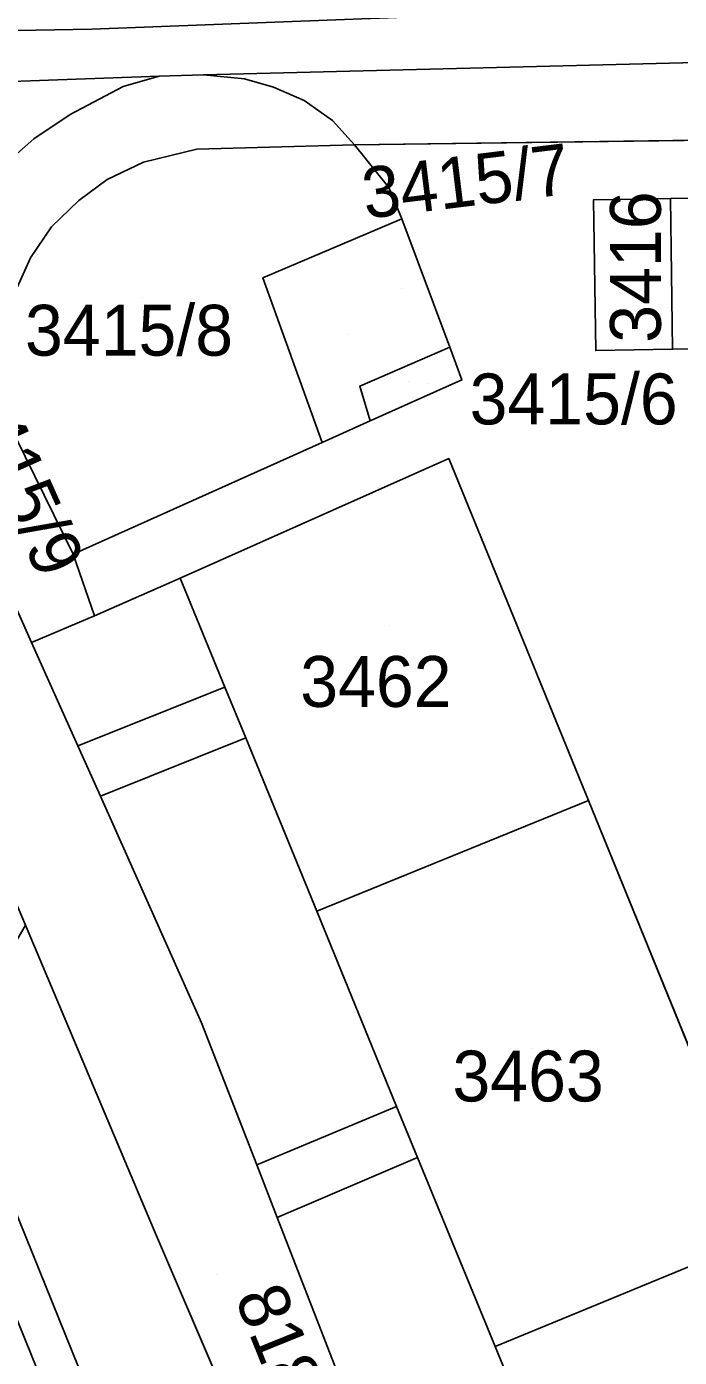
# Model space of a CAD drawing. Extents: x -264070 to -262271, y -1238894 to -1238141.
# Drawn here: x -262814.3 to -262788.6, y -1238412.2 to -1238359.9 of the extents above; entities that cross this region are included whole.
import ezdxf

# ---------------------------------------------------------------- set-up
doc = ezdxf.new("R2010")
doc.units = 0
for name, color, linetype in [('body_kn', 7, 'Continuous'), ('kladpar_druhypozemkov', 7, 'Continuous'), ('kladpar_hranice', 7, 'Continuous'), ('kladpar_parcelnecisla', 7, 'Continuous'), ('kladpar_plochy', 7, 'Continuous'), ('kladpar_sipky', 7, 'Continuous'), ('tarchy_linie', 7, 'Continuous'), ('zappar_hrandruhpozemk', 7, 'Continuous')]:
    doc.layers.add(name, color=color, linetype=linetype)

msp = doc.modelspace()

# ---------------------------------------------------------------- linework, layer by layer
at = {"layer": 'body_kn'}
for p, q in [((-262811.72, -1238360.02), (-262811.72, -1238360.02)), ((-262809.08, -1238361.87), (-262809.08, -1238361.87)), ((-262807.34, -1238361.81), (-262807.34, -1238361.81)), ((-262807.34, -1238361.81), (-262807.34, -1238361.81)), ((-262805.72, -1238361.97), (-262805.72, -1238361.97)), ((-262810.49, -1238362.28), (-262810.49, -1238362.28)), ((-262804.58, -1238362.3), (-262804.58, -1238362.3)), ((-262803.37, -1238362.83), (-262803.37, -1238362.83)), ((-262812.58, -1238363.37), (-262812.58, -1238363.37)), ((-262802.26, -1238363.61), (-262802.26, -1238363.61)), ((-262814.01, -1238364.33), (-262814.01, -1238364.33)), ((-262814.01, -1238364.33), (-262814.01, -1238364.33)), ((-262807.6, -1238364.74), (-262807.6, -1238364.74)), ((-262801.4, -1238364.57), (-262801.4, -1238364.57)), ((-262809.69, -1238365.25), (-262809.69, -1238365.25)), ((-262811.12, -1238365.93), (-262811.12, -1238365.93)), ((-262800.05, -1238366.24), (-262800.05, -1238366.24)), ((-262812.23, -1238366.75), (-262812.23, -1238366.75)), ((-262812.23, -1238366.75), (-262812.23, -1238366.75)), ((-262792, -1238366.73), (-262792, -1238366.73)), ((-262788.97, -1238366.68), (-262788.97, -1238366.68)), ((-262788.97, -1238366.68), (-262788.97, -1238366.68)), ((-262799.53, -1238367.47), (-262799.53, -1238367.47)), ((-262799.53, -1238367.47), (-262799.53, -1238367.47)), ((-262813.31, -1238367.79), (-262813.31, -1238367.79)), ((-262814.13, -1238369), (-262814.13, -1238369)), ((-262805, -1238369.79), (-262805, -1238369.79)), ((-262797.65, -1238372.51), (-262797.65, -1238372.51)), ((-262797.65, -1238372.51), (-262797.65, -1238372.51)), ((-262791.91, -1238372.65), (-262791.91, -1238372.65)), ((-262788.89, -1238372.6), (-262788.89, -1238372.6)), ((-262801.19, -1238374.05), (-262801.19, -1238374.05)), ((-262797.17, -1238373.8), (-262797.17, -1238373.8)), ((-262800.78, -1238375.41), (-262800.78, -1238375.41)), ((-262802.67, -1238376.26), (-262802.67, -1238376.26)), ((-262797.69, -1238376.89), (-262797.69, -1238376.89)), ((-262797.69, -1238376.89), (-262797.69, -1238376.89)), ((-262812.46, -1238380.65), (-262812.46, -1238380.65)), ((-262808.25, -1238381.59), (-262808.25, -1238381.59)), ((-262811.62, -1238383.07), (-262811.62, -1238383.07)), ((-262814.1, -1238384.12), (-262814.1, -1238384.12)), ((-262806.49, -1238385.87), (-262806.49, -1238385.87)), ((-262806.49, -1238385.87), (-262806.49, -1238385.87)), ((-262805.67, -1238387.87), (-262805.67, -1238387.87)), ((-262805.67, -1238387.87), (-262805.67, -1238387.87)), ((-262812.28, -1238388.18), (-262812.28, -1238388.18)), ((-262811.39, -1238390.15), (-262811.39, -1238390.15)), ((-262792.2, -1238390.33), (-262792.2, -1238390.33)), ((-262792.2, -1238390.33), (-262792.2, -1238390.33)), ((-262802.88, -1238394.68), (-262802.88, -1238394.68)), ((-262807.41, -1238399.06), (-262807.41, -1238399.06)), ((-262807.41, -1238399.06), (-262807.41, -1238399.06)), ((-262799.74, -1238402.35), (-262799.74, -1238402.35)), ((-262799.74, -1238402.35), (-262799.74, -1238402.35)), ((-262798.92, -1238404.35), (-262798.92, -1238404.35)), ((-262798.92, -1238404.35), (-262798.92, -1238404.35)), ((-262805.24, -1238404.64), (-262805.24, -1238404.64)), ((-262809.3, -1238407.15), (-262809.3, -1238407.15)), ((-262804.44, -1238406.71), (-262804.44, -1238406.71)), ((-262795.87, -1238411.78), (-262795.87, -1238411.78))]:
    msp.add_line(p, q, dxfattribs=at)
at = {"layer": 'kladpar_druhypozemkov'}
for p, q in [((-262809.73, -1238370.55), (-262809.73, -1238370.55)), ((-262791.02, -1238370.13), (-262791.02, -1238370.13)), ((-262801.64, -1238372.03), (-262801.64, -1238372.03)), ((-262799.29, -1238373.85), (-262799.29, -1238373.85)), ((-262800.03, -1238383.45), (-262800.03, -1238383.45)), ((-262794.43, -1238400.05), (-262794.43, -1238400.05)), ((-262806.83, -1238408.95), (-262806.83, -1238408.95))]:
    msp.add_line(p, q, dxfattribs=at)
at = {"layer": 'kladpar_hranice'}
for points in [[(-262580.86, -1238358.78), (-262612.05, -1238360.28), (-262650.93, -1238361.16), (-262712.86, -1238362.92), (-262719.53, -1238363.11), (-262742.16, -1238363.83), (-262747.97, -1238363.88), (-262753.24, -1238363.91), (-262801.4, -1238364.57), (-262802.26, -1238363.61), (-262803.37, -1238362.83), (-262804.58, -1238362.3), (-262805.72, -1238361.97), (-262807.34, -1238361.81), (-262809.08, -1238361.87), (-262832.28, -1238362.71), (-262885.17, -1238364.02), (-262887.84, -1238364.09), (-262909.11, -1238364.61), (-262911.65, -1238364.56), (-262917.73, -1238364.43)], [(-262801.71, -1238424.83), (-262809.3, -1238407.15), (-262814.33, -1238395.23), (-262815.64, -1238392.16), (-262826.71, -1238366.64), (-262827.3, -1238365.58), (-262828.27, -1238364.29), (-262829.45, -1238363.51), (-262830.6, -1238362.98), (-262832.28, -1238362.71), (-262809.08, -1238361.87), (-262810.49, -1238362.28), (-262812.58, -1238363.37), (-262814.01, -1238364.33), (-262815.24, -1238365.42), (-262816.37, -1238366.88), (-262817.22, -1238368.33), (-262818, -1238370.32), (-262818.35, -1238371.85), (-262818.32, -1238374.64), (-262814.1, -1238384.12), (-262812.28, -1238388.18), (-262811.39, -1238390.15), (-262807.41, -1238399.06)], [(-262814.01, -1238364.33), (-262812.58, -1238363.37), (-262810.49, -1238362.28), (-262809.08, -1238361.87), (-262807.34, -1238361.81), (-262805.72, -1238361.97), (-262804.58, -1238362.3), (-262803.37, -1238362.83), (-262802.26, -1238363.61), (-262801.4, -1238364.57), (-262807.6, -1238364.74), (-262809.69, -1238365.25), (-262811.12, -1238365.93), (-262812.23, -1238366.75), (-262813.31, -1238367.79), (-262814.13, -1238369), (-262814.89, -1238370.7)], [(-262815.24, -1238365.42), (-262814.01, -1238364.33)], [(-262785.23, -1238407.4), (-262792.2, -1238390.33), (-262797.69, -1238376.89), (-262808.25, -1238381.59), (-262811.62, -1238383.07), (-262812.46, -1238380.65), (-262802.67, -1238376.26), (-262800.78, -1238375.41), (-262797.17, -1238373.8), (-262797.65, -1238372.51), (-262799.53, -1238367.47), (-262800.05, -1238366.24), (-262801.4, -1238364.57), (-262753.24, -1238363.91)], [(-262812.23, -1238366.75), (-262811.12, -1238365.93), (-262809.69, -1238365.25), (-262807.6, -1238364.74), (-262801.4, -1238364.57), (-262800.05, -1238366.24), (-262799.53, -1238367.47), (-262805, -1238369.79), (-262802.67, -1238376.26), (-262812.46, -1238380.65), (-262815.11, -1238375.27), (-262815.25, -1238373.43), (-262815.13, -1238372.01), (-262814.89, -1238370.7), (-262814.13, -1238369), (-262813.31, -1238367.79), (-262812.23, -1238366.75)], [(-262785.95, -1238366.64), (-262788.97, -1238366.68), (-262792, -1238366.73), (-262791.91, -1238372.65), (-262788.89, -1238372.6), (-262785.86, -1238372.56)], [(-262788.97, -1238366.68), (-262788.89, -1238372.6), (-262791.91, -1238372.65), (-262792, -1238366.73), (-262788.97, -1238366.68)], [(-262785.95, -1238366.64), (-262785.86, -1238372.56), (-262788.89, -1238372.6), (-262788.97, -1238366.68), (-262785.95, -1238366.64)], [(-262799.53, -1238367.47), (-262797.65, -1238372.51), (-262801.19, -1238374.05), (-262800.78, -1238375.41), (-262802.67, -1238376.26), (-262805, -1238369.79), (-262799.53, -1238367.47)], [(-262909.71, -1238368.87), (-262911.88, -1238371.13), (-262911.45, -1238387.23), (-262909.41, -1238391.43), (-262893.7, -1238427.13), (-262822.27, -1238405.46), (-262822.23, -1238405.6), (-262818.44, -1238404.46), (-262818.88, -1238403.01), (-262820.13, -1238398.69), (-262816.62, -1238397.76), (-262815.66, -1238397.1), (-262814.98, -1238396.34), (-262814.33, -1238395.23), (-262809.3, -1238407.15), (-262801.71, -1238424.83), (-262811.78, -1238427.78), (-262813.03, -1238423.69)], [(-262797.65, -1238372.51), (-262797.17, -1238373.8), (-262800.78, -1238375.41), (-262801.19, -1238374.05), (-262797.65, -1238372.51)], [(-262815.11, -1238375.27), (-262812.46, -1238380.65), (-262811.62, -1238383.07), (-262814.1, -1238384.12), (-262818.32, -1238374.64)], [(-262797.69, -1238376.89), (-262792.2, -1238390.33), (-262802.88, -1238394.68), (-262805.67, -1238387.87), (-262806.49, -1238385.87), (-262808.25, -1238381.59), (-262797.69, -1238376.89)], [(-262787.7, -1238448.2), (-262793.58, -1238433.92), (-262794.49, -1238431.69), (-262797.93, -1238423.34), (-262798.73, -1238421.37), (-262804.44, -1238406.71), (-262805.24, -1238404.64), (-262807.41, -1238399.06), (-262811.39, -1238390.15), (-262812.28, -1238388.18), (-262814.1, -1238384.12), (-262811.62, -1238383.07), (-262808.25, -1238381.59), (-262806.49, -1238385.87), (-262805.67, -1238387.87), (-262802.88, -1238394.68), (-262799.74, -1238402.35), (-262798.92, -1238404.35), (-262795.87, -1238411.78), (-262792.96, -1238418.86), (-262792.05, -1238421.08), (-262790.31, -1238425.34), (-262788.64, -1238429.39), (-262787.73, -1238431.62)], [(-262792.2, -1238390.33), (-262785.23, -1238407.4), (-262795.87, -1238411.78), (-262798.92, -1238404.35), (-262799.74, -1238402.35), (-262802.88, -1238394.68), (-262792.2, -1238390.33)], [(-262807.41, -1238399.06), (-262805.24, -1238404.64), (-262804.44, -1238406.71), (-262798.73, -1238421.37), (-262797.93, -1238423.34), (-262794.49, -1238431.69), (-262793.58, -1238433.92), (-262787.7, -1238448.2)], [(-262785.23, -1238407.4), (-262779.73, -1238420.89), (-262790.31, -1238425.34), (-262792.05, -1238421.08), (-262792.96, -1238418.86), (-262795.87, -1238411.78), (-262785.23, -1238407.4)]]:
    msp.add_lwpolyline(points, dxfattribs=at)
at = {"layer": 'kladpar_plochy'}
for p, q in [((-262801.4, -1238364.57), (-262753.24, -1238363.91)), ((-262800.05, -1238366.24), (-262801.4, -1238364.57)), ((-262799.53, -1238367.47), (-262800.05, -1238366.24)), ((-262788.97, -1238366.68), (-262792, -1238366.73)), ((-262792, -1238366.73), (-262791.91, -1238372.65)), ((-262785.95, -1238366.64), (-262788.97, -1238366.68)), ((-262797.65, -1238372.51), (-262799.53, -1238367.47)), ((-262797.17, -1238373.8), (-262797.65, -1238372.51)), ((-262791.91, -1238372.65), (-262788.89, -1238372.6)), ((-262788.89, -1238372.6), (-262785.86, -1238372.56)), ((-262800.78, -1238375.41), (-262797.17, -1238373.8)), ((-262802.67, -1238376.26), (-262800.78, -1238375.41)), ((-262812.46, -1238380.65), (-262802.67, -1238376.26)), ((-262797.69, -1238376.89), (-262808.25, -1238381.59)), ((-262792.2, -1238390.33), (-262797.69, -1238376.89)), ((-262811.62, -1238383.07), (-262812.46, -1238380.65)), ((-262808.25, -1238381.59), (-262811.62, -1238383.07)), ((-262785.23, -1238407.4), (-262792.2, -1238390.33)), ((-262814.33, -1238395.23), (-262809.3, -1238407.15)), ((-262809.3, -1238407.15), (-262801.71, -1238424.83))]:
    msp.add_line(p, q, dxfattribs=at)
for points in [[(-262580.86, -1238358.78), (-262612.05, -1238360.28), (-262650.93, -1238361.16), (-262712.86, -1238362.92), (-262719.53, -1238363.11), (-262742.16, -1238363.83), (-262747.97, -1238363.88), (-262753.24, -1238363.91), (-262801.4, -1238364.57), (-262802.26, -1238363.61), (-262803.37, -1238362.83), (-262804.58, -1238362.3), (-262805.72, -1238361.97), (-262807.34, -1238361.81), (-262809.08, -1238361.87), (-262832.28, -1238362.71), (-262885.17, -1238364.02), (-262887.84, -1238364.09), (-262909.11, -1238364.61), (-262911.65, -1238364.56), (-262917.73, -1238364.43)], [(-262832.28, -1238362.71), (-262809.08, -1238361.87), (-262810.49, -1238362.28), (-262812.58, -1238363.37), (-262814.01, -1238364.33), (-262815.24, -1238365.42)], [(-262815.24, -1238365.42), (-262814.01, -1238364.33), (-262812.58, -1238363.37), (-262810.49, -1238362.28), (-262809.08, -1238361.87), (-262807.34, -1238361.81), (-262805.72, -1238361.97), (-262804.58, -1238362.3), (-262803.37, -1238362.83), (-262802.26, -1238363.61), (-262801.4, -1238364.57), (-262807.6, -1238364.74), (-262809.69, -1238365.25), (-262811.12, -1238365.93), (-262812.23, -1238366.75), (-262813.31, -1238367.79), (-262814.13, -1238369), (-262814.89, -1238370.7)], [(-262818.32, -1238374.64), (-262814.1, -1238384.12), (-262812.28, -1238388.18), (-262811.39, -1238390.15), (-262807.41, -1238399.06), (-262805.24, -1238404.64), (-262804.44, -1238406.71), (-262798.73, -1238421.37)], [(-262815.11, -1238375.27), (-262812.46, -1238380.65), (-262811.62, -1238383.07), (-262814.1, -1238384.12), (-262818.32, -1238374.64)], [(-262787.7, -1238448.2), (-262793.58, -1238433.92), (-262794.49, -1238431.69), (-262797.93, -1238423.34), (-262798.73, -1238421.37), (-262804.44, -1238406.71), (-262805.24, -1238404.64), (-262807.41, -1238399.06), (-262811.39, -1238390.15), (-262812.28, -1238388.18), (-262814.1, -1238384.12), (-262811.62, -1238383.07), (-262808.25, -1238381.59), (-262806.49, -1238385.87), (-262805.67, -1238387.87), (-262802.88, -1238394.68), (-262799.74, -1238402.35), (-262798.92, -1238404.35), (-262795.87, -1238411.78), (-262792.96, -1238418.86), (-262792.05, -1238421.08), (-262790.31, -1238425.34), (-262788.64, -1238429.39), (-262787.73, -1238431.62)], [(-262801.71, -1238424.83), (-262809.3, -1238407.15), (-262814.33, -1238395.23)]]:
    msp.add_lwpolyline(points, dxfattribs=at)
for points in [[(-262812.23, -1238366.75), (-262811.12, -1238365.93), (-262809.69, -1238365.25), (-262807.6, -1238364.74), (-262801.4, -1238364.57), (-262800.05, -1238366.24), (-262799.53, -1238367.47), (-262805, -1238369.79), (-262802.67, -1238376.26), (-262812.46, -1238380.65), (-262815.11, -1238375.27), (-262815.25, -1238373.43), (-262815.13, -1238372.01), (-262814.89, -1238370.7), (-262814.13, -1238369), (-262813.31, -1238367.79)], [(-262788.97, -1238366.68), (-262788.89, -1238372.6), (-262791.91, -1238372.65), (-262792, -1238366.73)], [(-262785.95, -1238366.64), (-262785.86, -1238372.56), (-262788.89, -1238372.6), (-262788.97, -1238366.68)], [(-262799.53, -1238367.47), (-262797.65, -1238372.51), (-262801.19, -1238374.05), (-262800.78, -1238375.41), (-262802.67, -1238376.26), (-262805, -1238369.79)], [(-262797.65, -1238372.51), (-262797.17, -1238373.8), (-262800.78, -1238375.41), (-262801.19, -1238374.05)], [(-262797.69, -1238376.89), (-262792.2, -1238390.33), (-262802.88, -1238394.68), (-262805.67, -1238387.87), (-262806.49, -1238385.87), (-262808.25, -1238381.59)], [(-262792.2, -1238390.33), (-262785.23, -1238407.4), (-262795.87, -1238411.78), (-262798.92, -1238404.35), (-262799.74, -1238402.35), (-262802.88, -1238394.68)], [(-262785.23, -1238407.4), (-262779.73, -1238420.89), (-262790.31, -1238425.34), (-262792.05, -1238421.08), (-262792.96, -1238418.86), (-262795.87, -1238411.78)]]:
    msp.add_lwpolyline(points, close=True, dxfattribs=at)
at = {"layer": 'kladpar_sipky'}
for p, q in [((-262799.56, -1238370.22), (-262799.56, -1238370.22)), ((-262798.47, -1238373.94), (-262798.47, -1238373.94))]:
    msp.add_line(p, q, dxfattribs=at)
at = {"layer": 'tarchy_linie'}
for points in [[(-262772.67, -1238358.51), (-262811.72, -1238360.02), (-262823.49, -1238360.23), (-262826.04, -1238360.28), (-262826.57, -1238366.96), (-262826.71, -1238366.64), (-262828.09, -1238366.64), (-262829.64, -1238366.65), (-262829.14, -1238360.37), (-262874.2, -1238361.62), (-262917.28, -1238362.92)], [(-262817.63, -1238398.03), (-262815.88, -1238403.64), (-262794.68, -1238456.01), (-262797.54, -1238457.17), (-262818.82, -1238404.57), (-262818.44, -1238404.46), (-262818.88, -1238403.01), (-262820.13, -1238398.69), (-262819.12, -1238398.42), (-262817.63, -1238398.03)], [(-262796.67, -1238455.2), (-262817.33, -1238404.16), (-262819.12, -1238398.42)]]:
    msp.add_lwpolyline(points, dxfattribs=at)
at = {"layer": 'zappar_hrandruhpozemk'}
for p, q in [((-262807.34, -1238361.81), (-262742.04, -1238360.21)), ((-262806.49, -1238385.87), (-262812.28, -1238388.18)), ((-262805.67, -1238387.87), (-262811.39, -1238390.15)), ((-262799.74, -1238402.35), (-262805.24, -1238404.64)), ((-262798.92, -1238404.35), (-262804.44, -1238406.71))]:
    msp.add_line(p, q, dxfattribs=at)

# ---------------------------------------------------------------- texts
at = {"layer": 'kladpar_parcelnecisla'}
for s, rotation, p in [('3415/7', 7, (-262800.965, -1238367.477)), ('3416', 90, (-262789.35, -1238372.343)), ('3415/9', 294, (-262817.104, -1238374.226)), ('8184', 292, (-262806.122, -1238409.852))]:
    msp.add_text(s, height=2, rotation=rotation, dxfattribs=at).set_placement(p)
for s, p in [('3415/8', (-262814.352, -1238372.85)), ('3415/6', (-262796.868, -1238375.55)), ('3462', (-262803.529, -1238386.65)), ('3463', (-262797.545, -1238402.15))]:
    msp.add_text(s, height=2, dxfattribs=at).set_placement(p)

doc.saveas('drawing.dxf')
